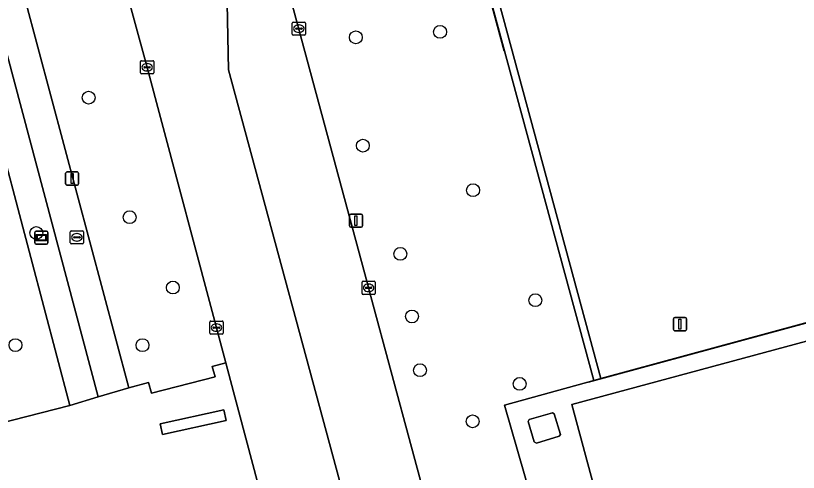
# Model space of a CAD drawing. Extents: x 159053 to 160042, y 380449 to 381423.
# Drawn here: x 159296.4 to 159355.9, y 380642.1 to 380676.9 of the extents above; entities that cross this region are included whole.
import ezdxf

# ---------------------------------------------------------------- set-up
doc = ezdxf.new("R2010")
doc.units = 0
for name, color, linetype in [('IMGEO_Boom', 7, 'Continuous'), ('IMGEO_Brandkraan', 7, 'Continuous'), ('IMGEO_Groenvoorziening', 7, 'Continuous'), ('IMGEO_Hek', 7, 'Continuous'), ('IMGEO_Kolk', 7, 'Continuous'), ('IMGEO_Lichtmast', 7, 'Continuous'), ('IMGEO_Pand', 7, 'Continuous'), ('IMGEO_Parkeervlak_open', 7, 'Continuous'), ('IMGEO_Rijbaan_lokaal_open', 7, 'Continuous'), ('IMGEO_Terreindeel_halfverhard', 7, 'Continuous'), ('IMGEO_Verklikker', 7, 'Continuous'), ('IMGEO_Voetpad_open', 7, 'Continuous')]:
    doc.layers.add(name, color=color, linetype=linetype)

msp = doc.modelspace()

# ---------------------------------------------------------------- linework, layer by layer
at = {"layer": 'IMGEO_Boom'}
for centre in [(159322.234, 380675.196), (159328.643, 380675.615), (159301.901, 380670.602), (159322.769, 380666.951), (159331.154, 380663.561), (159305.022, 380661.505), (159297.92, 380660.301), (159325.623, 380658.712), (159308.314, 380656.146), (159335.895, 380655.186), (159326.505, 380653.946), (159296.333, 380651.763), (159306, 380651.759), (159327.116, 380649.854), (159334.704, 380648.811), (159331.118, 380645.96)]:
    msp.add_circle(centre, 0.489, dxfattribs=at)
at = {"layer": 'IMGEO_Brandkraan'}
for p, q in [((159300.51, 380659.545), (159300.51, 380660.397)), ((159300.585, 380660.471), (159301.437, 380660.471)), ((159300.998, 380660.251), (159301.023, 380660.251)), ((159301.511, 380660.397), (159301.511, 380659.545)), ((159300.769, 380659.965), (159300.769, 380659.977)), ((159301.207, 380659.928), (159300.809, 380659.928)), ((159300.812, 380660.014), (159301.21, 380660.014)), ((159301.021, 380659.691), (159300.996, 380659.691)), ((159301.253, 380659.977), (159301.253, 380659.965)), ((159301.437, 380659.471), (159300.585, 380659.471))]:
    msp.add_line(p, q, dxfattribs=at)
for points in [[(159300.51, 380659.545), (159300.51, 380660.397)], [(159300.585, 380660.471), (159301.437, 380660.471)], [(159301.511, 380660.397), (159301.511, 380659.545)], [(159301.437, 380659.471), (159300.585, 380659.471)]]:
    msp.add_lwpolyline(points, dxfattribs=at)
for centre, radius, start, end in [((159300.587, 380660.395), 0.0765, 91.55205, 178.44795), ((159300.587, 380660.395), 0.0765, 91.55205, 178.44795), ((159301.435, 380660.395), 0.0765, 1.55205, 88.44795), ((159301.435, 380660.395), 0.0765, 1.55205, 88.44795), ((159300.587, 380659.547), 0.0765, 181.55205, 268.44795), ((159300.587, 380659.547), 0.0765, 181.55205, 268.44795), ((159300.809, 380659.974), 0.0403, 85.87752, 175.75265), ((159300.806, 380659.964), 0.0366, 178.93798, 274.71019), ((159301.21, 380659.971), 0.043, 264.86636, 352.45326), ((159301.214, 380659.976), 0.0386, 1.73085, 96.63898), ((159301.435, 380659.547), 0.0765, 271.55205, 358.44795), ((159301.435, 380659.547), 0.0765, 271.55205, 358.44795)]:
    msp.add_arc(centre, radius, start, end, dxfattribs=at)
for centre, major_axis, ratio, start_param, end_param in [((159300.997, 380659.971), (-0.387, 0.002), 0.722429, 4.712389, 7.853982), ((159301.022, 380659.971), (-0.39, 0.002), 0.717154, 1.570796, 4.712389)]:
    msp.add_ellipse(centre, major_axis=major_axis, ratio=ratio, start_param=start_param, end_param=end_param, dxfattribs=at)
at = {"layer": 'IMGEO_Groenvoorziening'}
for points in [[(159433.652, 380740.943), (159438.402, 380742.226), (159437.527, 380745.385), (159441.13, 380746.369), (159439.911, 380750.823), (159443.367, 380751.682), (159450.402, 380753.587), (159449.208, 380758.325), (159418.132, 380750), (159379.408, 380739.578), (159320.218, 380723.367), (159340.334, 380649.069), (159340.883, 380649.218), (159320.913, 380723.061), (159420.181, 380750), (159425.677, 380751.487), (159429.419, 380738.062), (159430.149, 380734.961), (159430.441, 380735.043), (159431.07, 380733.488), (159435.374, 380734.679)], [(159340.334, 380649.069), (159320.218, 380723.367), (159311.529, 380720.969), (159312.084, 380698.639), (159312.324, 380696.516), (159312.574, 380695.588), (159323.101, 380656.533), (159323.386, 380655.471), (159332.666, 380621.06), (159336.14, 380607.648), (159337.006, 380604.304), (159337.488, 380604.434), (159345.241, 380606.531), (159333.536, 380647.191)], [(159302.47, 380687.141), (159302.372, 380687.498), (159295.043, 380685.588), (159304.955, 380648.523), (159306.469, 380648.909), (159306.694, 380648.096), (159311.536, 380649.353), (159311.31, 380650.144), (159312.348, 380650.409), (159306.334, 380672.999)], [(159290.562, 380684.764), (159292.656, 380685.296), (159292.462, 380685.913), (159283.768, 380683.577), (159284.702, 380680.139), (159293.894, 380645.493), (159300.46, 380647.17)], [(159292.738, 380684.987), (159292.656, 380685.296), (159290.562, 380684.764), (159300.46, 380647.17), (159302.619, 380647.826)], [(159312.358, 380646.036), (159312.178, 380646.847), (159307.349, 380645.775), (159307.529, 380644.964)], [(159335.973, 380644.301), (159335.805, 380644.397), (159335.353, 380645.946), (159335.432, 380646.107), (159337.185, 380646.608), (159337.328, 380646.529), (159337.799, 380644.966), (159337.703, 380644.819)]]:
    msp.add_lwpolyline(points, close=True, dxfattribs=at)
for points in [[(159320.913, 380723.061), (159340.883, 380649.218), (159441.608, 380676.617), (159442.108, 380674.784), (159442.302, 380674.072), (159442.548, 380673.172), (159450.533, 380643.897), (159460.018, 380646.267), (159462.098, 380638.137), (159464.069, 380638.682), (159463.107, 380643.073), (159456.6, 380667.23), (159451.1, 380687.473)], [(159441.608, 380676.617), (159340.883, 380649.218), (159340.334, 380649.069), (159333.536, 380647.191), (159345.241, 380606.531), (159345.349, 380606.17), (159347.263, 380606.676), (159349.047, 380607.148), (159348.899, 380607.537), (159350.078, 380607.857), (159351.357, 380608.203), (159368.494, 380612.849)], [(159369.426, 380614.657), (159349.049, 380609.144), (159341.718, 380635.941), (159338.658, 380647.242), (159359.061, 380652.747)]]:
    msp.add_lwpolyline(points, dxfattribs=at)
at = {"layer": 'IMGEO_Hek'}
for points in [[(159340.334, 380649.069), (159320.218, 380723.367)], [(159333.512, 380674.137), (159326.802, 380699.055)], [(159441.608, 380676.617), (159340.883, 380649.218)], [(159339.938, 380648.951), (159364.415, 380655.604)], [(159345.241, 380606.531), (159333.536, 380647.191), (159340.334, 380649.069)], [(159340.883, 380649.218), (159340.334, 380649.069)]]:
    msp.add_lwpolyline(points, dxfattribs=at)
at = {"layer": 'IMGEO_Kolk'}
for p, q in [((159317.4, 380675.433), (159317.4, 380676.285)), ((159317.475, 380676.359), (159318.327, 380676.359)), ((159318.401, 380676.285), (159318.401, 380675.433)), ((159317.659, 380675.853), (159317.659, 380675.865)), ((159318.097, 380675.816), (159317.699, 380675.816)), ((159317.702, 380675.902), (159318.1, 380675.902)), ((159317.888, 380676.139), (159317.913, 380676.139)), ((159318.143, 380675.865), (159318.143, 380675.853)), ((159318.327, 380675.359), (159317.475, 380675.359)), ((159317.911, 380675.579), (159317.886, 380675.579)), ((159305.852, 380672.495), (159305.852, 380673.347)), ((159305.927, 380673.421), (159306.779, 380673.421)), ((159306.853, 380673.347), (159306.853, 380672.495)), ((159306.111, 380672.915), (159306.111, 380672.927)), ((159306.549, 380672.878), (159306.151, 380672.878)), ((159306.154, 380672.964), (159306.552, 380672.964)), ((159306.363, 380672.641), (159306.338, 380672.641)), ((159306.34, 380673.201), (159306.365, 380673.201)), ((159306.595, 380672.927), (159306.595, 380672.915)), ((159306.779, 380672.421), (159305.927, 380672.421)), ((159322.779, 380656.625), (159323.631, 380656.625)), ((159322.704, 380655.699), (159322.704, 380656.551)), ((159322.963, 380656.119), (159322.963, 380656.131)), ((159323.401, 380656.082), (159323.003, 380656.082)), ((159323.006, 380656.168), (159323.404, 380656.168)), ((159323.192, 380656.405), (159323.217, 380656.405)), ((159323.447, 380656.131), (159323.447, 380656.119)), ((159323.705, 380656.551), (159323.705, 380655.699)), ((159323.631, 380655.625), (159322.779, 380655.625)), ((159323.215, 380655.845), (159323.19, 380655.845)), ((159311.205, 380653.598), (159312.057, 380653.598)), ((159311.13, 380652.672), (159311.13, 380653.524)), ((159311.389, 380653.092), (159311.389, 380653.104)), ((159311.827, 380653.055), (159311.429, 380653.055)), ((159311.432, 380653.141), (159311.83, 380653.141)), ((159311.618, 380653.378), (159311.643, 380653.378)), ((159311.873, 380653.104), (159311.873, 380653.092)), ((159312.131, 380653.524), (159312.131, 380652.672)), ((159312.057, 380652.598), (159311.205, 380652.598)), ((159311.641, 380652.818), (159311.616, 380652.818))]:
    msp.add_line(p, q, dxfattribs=at)
for points in [[(159317.4, 380675.433), (159317.4, 380676.285)], [(159317.475, 380676.359), (159318.327, 380676.359)], [(159318.401, 380676.285), (159318.401, 380675.433)], [(159318.327, 380675.359), (159317.475, 380675.359)], [(159305.852, 380672.495), (159305.852, 380673.347)], [(159305.927, 380673.421), (159306.779, 380673.421)], [(159306.853, 380673.347), (159306.853, 380672.495)], [(159306.779, 380672.421), (159305.927, 380672.421)], [(159322.779, 380656.625), (159323.631, 380656.625)], [(159322.704, 380655.699), (159322.704, 380656.551)], [(159323.705, 380656.551), (159323.705, 380655.699)], [(159323.631, 380655.625), (159322.779, 380655.625)], [(159311.205, 380653.598), (159312.057, 380653.598)], [(159311.13, 380652.672), (159311.13, 380653.524)], [(159312.131, 380653.524), (159312.131, 380652.672)], [(159312.057, 380652.598), (159311.205, 380652.598)]]:
    msp.add_lwpolyline(points, dxfattribs=at)
for centre, radius, start, end in [((159317.477, 380676.283), 0.0765, 91.55205, 178.44795), ((159317.477, 380676.283), 0.0765, 91.55205, 178.44795), ((159318.325, 380676.283), 0.0765, 1.55205, 88.44795), ((159318.325, 380676.283), 0.0765, 1.55205, 88.44795), ((159317.699, 380675.862), 0.0403, 85.87752, 175.75265), ((159317.696, 380675.852), 0.0366, 178.93798, 274.71019), ((159318.1, 380675.859), 0.043, 264.86636, 352.45326), ((159318.104, 380675.864), 0.0386, 1.73085, 96.63898), ((159317.477, 380675.435), 0.0765, 181.55205, 268.44795), ((159317.477, 380675.435), 0.0765, 181.55205, 268.44795), ((159318.325, 380675.435), 0.0765, 271.55205, 358.44795), ((159318.325, 380675.435), 0.0765, 271.55205, 358.44795), ((159305.929, 380673.345), 0.0765, 91.55205, 178.44795), ((159305.929, 380673.345), 0.0765, 91.55205, 178.44795), ((159306.777, 380673.345), 0.0765, 1.55205, 88.44795), ((159306.777, 380673.345), 0.0765, 1.55205, 88.44795), ((159306.151, 380672.924), 0.0403, 85.87752, 175.75265), ((159306.148, 380672.914), 0.0366, 178.93798, 274.71019), ((159306.552, 380672.921), 0.043, 264.86636, 352.45326), ((159306.556, 380672.926), 0.0386, 1.73085, 96.63898), ((159305.929, 380672.497), 0.0765, 181.55205, 268.44795), ((159305.929, 380672.497), 0.0765, 181.55205, 268.44795), ((159306.777, 380672.497), 0.0765, 271.55205, 358.44795), ((159306.777, 380672.497), 0.0765, 271.55205, 358.44795), ((159322.781, 380656.549), 0.0765, 91.55205, 178.44795), ((159322.781, 380656.549), 0.0765, 91.55205, 178.44795), ((159323.629, 380656.549), 0.0765, 1.55205, 88.44795), ((159323.629, 380656.549), 0.0765, 1.55205, 88.44795), ((159323.003, 380656.128), 0.0403, 85.87752, 175.75265), ((159323, 380656.118), 0.0366, 178.93798, 274.71019), ((159323.404, 380656.125), 0.043, 264.86636, 352.45326), ((159323.408, 380656.13), 0.0386, 1.73085, 96.63898), ((159322.781, 380655.701), 0.0765, 181.55205, 268.44795), ((159322.781, 380655.701), 0.0765, 181.55205, 268.44795), ((159323.629, 380655.701), 0.0765, 271.55205, 358.44795), ((159323.629, 380655.701), 0.0765, 271.55205, 358.44795), ((159311.207, 380653.522), 0.0765, 91.55205, 178.44795), ((159311.207, 380653.522), 0.0765, 91.55205, 178.44795), ((159312.055, 380653.522), 0.0765, 1.55205, 88.44795), ((159312.055, 380653.522), 0.0765, 1.55205, 88.44795), ((159311.429, 380653.101), 0.0403, 85.87752, 175.75265), ((159311.426, 380653.091), 0.0366, 178.93798, 274.71019), ((159311.83, 380653.098), 0.043, 264.86636, 352.45326), ((159311.834, 380653.103), 0.0386, 1.73085, 96.63898), ((159311.207, 380652.674), 0.0765, 181.55205, 268.44795), ((159311.207, 380652.674), 0.0765, 181.55205, 268.44795), ((159312.055, 380652.674), 0.0765, 271.55205, 358.44795), ((159312.055, 380652.674), 0.0765, 271.55205, 358.44795)]:
    msp.add_arc(centre, radius, start, end, dxfattribs=at)
for centre, major_axis, ratio, start_param, end_param in [((159317.887, 380675.859), (-0.387, 0.002), 0.722429, 4.712389, 7.853982), ((159317.912, 380675.859), (-0.39, 0.002), 0.717154, 1.570796, 4.712389), ((159306.339, 380672.921), (-0.387, 0.002), 0.722429, 4.712389, 7.853982), ((159306.364, 380672.921), (-0.39, 0.002), 0.717154, 1.570796, 4.712389), ((159323.191, 380656.125), (-0.387, 0.002), 0.722429, 4.712389, 7.853982), ((159323.216, 380656.125), (-0.39, 0.002), 0.717154, 1.570796, 4.712389), ((159311.617, 380653.098), (-0.387, 0.002), 0.722429, 4.712389, 7.853982), ((159311.642, 380653.098), (-0.39, 0.002), 0.717154, 1.570796, 4.712389)]:
    msp.add_ellipse(centre, major_axis=major_axis, ratio=ratio, start_param=start_param, end_param=end_param, dxfattribs=at)
at = {"layer": 'IMGEO_Lichtmast'}
for p, q in [((159300.254, 380664.949), (159301.044, 380664.949)), ((159301.044, 380664.949), (159300.254, 380664.949)), ((159300.154, 380664.049), (159300.154, 380664.849)), ((159300.154, 380664.849), (159300.154, 380664.049)), ((159301.144, 380664.849), (159301.144, 380664.049)), ((159301.144, 380664.049), (159301.144, 380664.849)), ((159301.044, 380663.949), (159300.254, 380663.949)), ((159300.254, 380663.949), (159301.044, 380663.949)), ((159321.746, 380660.842), (159321.746, 380661.642)), ((159321.746, 380661.642), (159321.746, 380660.842)), ((159321.846, 380661.742), (159322.636, 380661.742)), ((159322.636, 380661.742), (159321.846, 380661.742)), ((159322.736, 380661.642), (159322.736, 380660.842)), ((159322.736, 380660.842), (159322.736, 380661.642)), ((159322.636, 380660.742), (159321.846, 380660.742)), ((159321.846, 380660.742), (159322.636, 380660.742)), ((159346.397, 380652.964), (159346.397, 380653.764)), ((159346.397, 380653.764), (159346.397, 380652.964)), ((159346.497, 380653.864), (159347.287, 380653.864)), ((159347.287, 380653.864), (159346.497, 380653.864)), ((159347.387, 380653.764), (159347.387, 380652.964)), ((159347.387, 380652.964), (159347.387, 380653.764)), ((159347.287, 380652.864), (159346.497, 380652.864)), ((159346.497, 380652.864), (159347.287, 380652.864))]:
    msp.add_line(p, q, dxfattribs=at)
for points in [[(159300.574, 380664.824), (159300.724, 380664.824), (159300.724, 380664.074), (159300.574, 380664.074), (159300.574, 380664.824)], [(159322.166, 380661.617), (159322.316, 380661.617), (159322.316, 380660.867), (159322.166, 380660.867), (159322.166, 380661.617)], [(159346.817, 380653.739), (159346.967, 380653.739), (159346.967, 380652.989), (159346.817, 380652.989), (159346.817, 380653.739)]]:
    msp.add_lwpolyline(points, dxfattribs=at)
for centre, start, end in [((159300.254, 380664.849), 90, 180), ((159300.254, 380664.849), 90, 180), ((159301.044, 380664.849), 0, 90), ((159301.044, 380664.849), 360, 90), ((159300.254, 380664.049), 180, 270), ((159300.254, 380664.049), 180, 270), ((159301.044, 380664.049), 270, 0), ((159301.044, 380664.049), 270, 0), ((159321.846, 380661.642), 90, 180), ((159321.846, 380661.642), 90, 180), ((159322.636, 380661.642), 0, 90), ((159322.636, 380661.642), 360, 90), ((159321.846, 380660.842), 180, 270), ((159321.846, 380660.842), 180, 270), ((159322.636, 380660.842), 270, 0), ((159322.636, 380660.842), 270, 0), ((159346.497, 380653.764), 90, 180), ((159346.497, 380653.764), 90, 180), ((159347.287, 380653.764), 0, 90), ((159347.287, 380653.764), 360, 90), ((159346.497, 380652.964), 180, 270), ((159346.497, 380652.964), 180, 270), ((159347.287, 380652.964), 270, 0), ((159347.287, 380652.964), 270, 0)]:
    msp.add_arc(centre, 0.1, start, end, dxfattribs=at)
at = {"layer": 'IMGEO_Pand'}
msp.add_lwpolyline([(159335.973, 380644.301), (159337.703, 380644.819), (159337.799, 380644.966), (159337.328, 380646.529), (159337.185, 380646.608), (159335.432, 380646.107), (159335.353, 380645.946), (159335.805, 380644.397)], close=True, dxfattribs=at)
at = {"layer": 'IMGEO_Parkeervlak_open'}
msp.add_lwpolyline([(159312.574, 380695.588), (159312.079, 380695.474), (159312.556, 380672.723), (159322, 380637.712), (159330.357, 380606.083), (159336.14, 380607.648), (159332.666, 380621.06), (159323.386, 380655.471), (159323.101, 380656.533)], close=True, dxfattribs=at)
at = {"layer": 'IMGEO_Rijbaan_lokaal_open'}
for points in [[(159312.556, 380672.723), (159312.079, 380695.474), (159312.574, 380695.588), (159312.324, 380696.516), (159311.054, 380701.43), (159307.612, 380714.441), (159307.517, 380714.797), (159302.084, 380734.813)], [(159302.47, 380687.141), (159306.334, 380672.999), (159312.348, 380650.409), (159312.934, 380648.207), (159313.334, 380646.69), (159313.861, 380644.69), (159315.246, 380639.438), (159320.607, 380619.108), (159321.632, 380615.378), (159321.864, 380614.562), (159323.549, 380608.102), (159324.929, 380602.985)], [(159337.006, 380604.304), (159336.14, 380607.648), (159330.357, 380606.083), (159322, 380637.712), (159312.556, 380672.723)]]:
    msp.add_lwpolyline(points, dxfattribs=at)
at = {"layer": 'IMGEO_Terreindeel_halfverhard'}
msp.add_lwpolyline([(159359.351, 380651.681), (159359.061, 380652.747), (159338.658, 380647.242), (159341.718, 380635.941), (159362.159, 380641.363)], close=True, dxfattribs=at)
at = {"layer": 'IMGEO_Verklikker'}
for p, q in [((159297.812, 380659.547), (159297.812, 380660.347)), ((159297.812, 380660.347), (159297.812, 380659.547)), ((159297.912, 380660.447), (159298.702, 380660.447)), ((159298.702, 380660.447), (159297.912, 380660.447)), ((159298.802, 380660.347), (159298.802, 380659.547)), ((159298.802, 380659.547), (159298.802, 380660.347)), ((159298.702, 380659.447), (159297.912, 380659.447)), ((159297.912, 380659.447), (159298.702, 380659.447))]:
    msp.add_line(p, q, dxfattribs=at)
for points in [[(159297.913, 380660.179), (159298.701, 380660.179), (159298.701, 380659.715), (159297.913, 380659.715), (159297.913, 380660.179)], [(159297.978, 380660.114), (159297.978, 380659.78), (159298.636, 380659.78), (159298.636, 380660.114), (159297.978, 380660.114)]]:
    msp.add_lwpolyline(points, dxfattribs=at)
for centre, start, end in [((159297.912, 380660.347), 90, 180), ((159297.912, 380660.347), 90, 180), ((159298.702, 380660.347), 0, 90), ((159298.702, 380660.347), 360, 90), ((159297.912, 380659.547), 180, 270), ((159297.912, 380659.547), 180, 270), ((159298.702, 380659.547), 270, 0), ((159298.702, 380659.547), 270, 0)]:
    msp.add_arc(centre, 0.1, start, end, dxfattribs=at)
at = {"layer": 'IMGEO_Voetpad_open'}
for points in [[(159295.043, 380685.588), (159292.738, 380684.987), (159302.619, 380647.826), (159304.955, 380648.523)], [(159307.529, 380644.964), (159307.349, 380645.775), (159312.178, 380646.847), (159312.358, 380646.036)]]:
    msp.add_lwpolyline(points, close=True, dxfattribs=at)
msp.add_lwpolyline([(159293.122, 380633.468), (159300.718, 380635.486), (159301.744, 380635.761), (159305.581, 380636.79), (159305.342, 380637.665), (159308.251, 380638.455), (159308.455, 380637.57), (159309.359, 380637.816), (159311.71, 380638.475), (159311.395, 380639.535), (159314.919, 380640.464), (159315.246, 380639.438), (159313.861, 380644.69), (159313.334, 380646.69), (159312.934, 380648.207), (159312.348, 380650.409), (159311.31, 380650.144), (159311.536, 380649.353), (159306.694, 380648.096), (159306.469, 380648.909), (159304.955, 380648.523), (159302.619, 380647.826), (159300.46, 380647.17), (159293.894, 380645.493)], dxfattribs=at)

doc.saveas('drawing.dxf')
